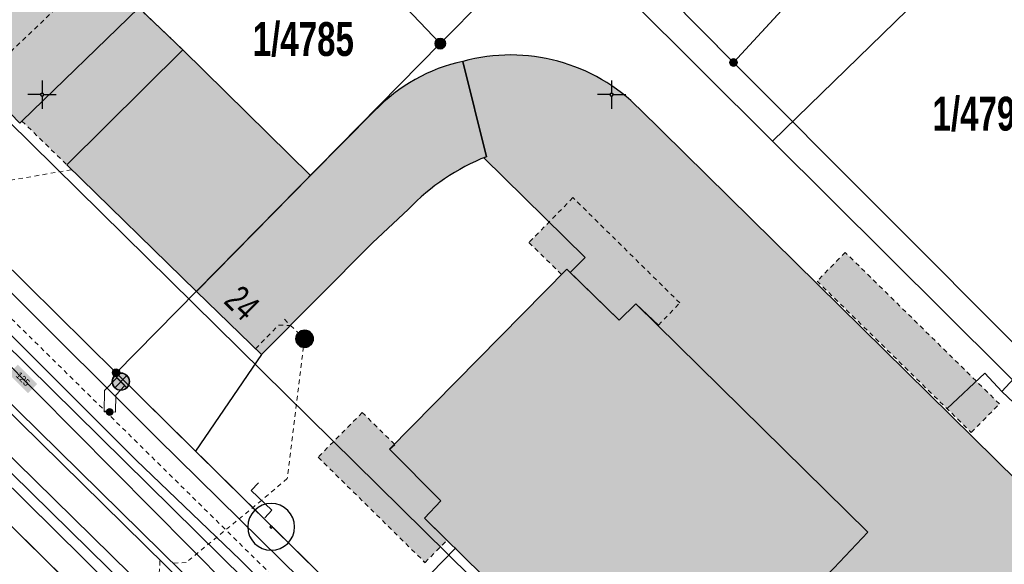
# Model space of a CAD drawing. Header units: metres. Extents: x 2695560 to 2696939, y 1260491 to 1262050.
# Tile 545 of 656: x 2695925 to 2695968, y 1261154 to 1261178. Entities that reach past the tile are written whole.
import ezdxf

# ---------------------------------------------------------------- set-up
doc = ezdxf.new("R2010")
doc.units = ezdxf.units.M
doc.linetypes.add('AUSGEZOGEN', pattern=[0])
doc.linetypes.add('VERDECKT2_S2', pattern=[0.36, 0.2, -0.16])
for name, color, linetype in [('XR$1$AV_Flächen (EO)', 7, 'AUSGEZOGEN'), ('XR$1$AV_Gebäudeflächen (BB)', 7, 'AUSGEZOGEN'), ('XR$1$AV_Gebäudeflächen (EO)', 7, 'AUSGEZOGEN'), ('XR$1$AV_Gebäudeflächen ut.', 7, 'AUSGEZOGEN'), ('XR$1$AV_Grenzpunkte', 7, 'AUSGEZOGEN'), ('XR$1$AV_Grundstück-Nr.', 7, 'AUSGEZOGEN'), ('XR$1$AV_Haus-Nr.', 7, 'AUSGEZOGEN'), ('XR$1$AV_Koordinatennetzpunkte', 7, 'AUSGEZOGEN'), ('XR$1$AV_Linien (BB)', 7, 'AUSGEZOGEN'), ('XR$1$AW_LK_Schachtdeckel', 24, 'AUSGEZOGEN'), ('XR$1$AW_LK_Zwischenpunkt', 24, 'AUSGEZOGEN'), ('XR$1$EW_LK_Knoten', 1, 'AUSGEZOGEN'), ('XR$1$GR_Baum', 94, 'AUSGEZOGEN'), ('XR$1$Liegenschaftsgrenzen', 7, 'AUSGEZOGEN'), ('XR$1$PFAV', 255, 'AUSGEZOGEN'), ('XR$1$PFAW', 255, 'AUSGEZOGEN'), ('XR$1$PFEW', 255, 'AUSGEZOGEN'), ('XR$1$RAEW', 8, 'AUSGEZOGEN'), ('XR$1$RP_Abstandslinie', 7, 'AUSGEZOGEN')]:
    doc.layers.add(name, color=color, linetype=linetype)
for name, color, linetype, lineweight in [('XR$2$ABW-Linie-R-genau', 4, 'AUSGEZOGEN', 18), ('XR$2$ABW-Linie-R-ungenau', 4, 'VERDECKT2_S2', 18), ('XR$2$ABW-LinieFlaeche-R-genau', 4, 'AUSGEZOGEN', 18), ('XR$2$ABW-Punkt', 6, 'AUSGEZOGEN', 18), ('XR$2$ELE-Flaeche-oberirdisch', 1, 'AUSGEZOGEN', 18), ('XR$2$ELE-Linie-ungenau', 1, 'VERDECKT2_S2', 18), ('XR$2$ELE-LinieFlaeche-genau', 1, 'AUSGEZOGEN', 18), ('XR$2$GAS-Linie-genau', 12, 'AUSGEZOGEN', 18), ('XR$2$KOM-Linie-U-genau', 91, 'AUSGEZOGEN', 18), ('XR$2$WAS-Linie-genau', 5, 'AUSGEZOGEN', 18), ('XR$2$WAS-LinieFlaeche-genau', 5, 'AUSGEZOGEN', 18), ('XR$2$WEI-Text', 59, 'AUSGEZOGEN', 18)]:
    doc.layers.add(name, color=color, linetype=linetype, lineweight=lineweight)
doc.styles.add('ARIAL', font='arial.ttf')
doc.styles.add('TXT', font='txt')

# ---------------------------------------------------------------- blocks, each defined once
blk = doc.blocks.new('COMPLEXOBJECT_932')
at = {"layer": 'XR$1$AV_Flächen (EO)', "color": 7, "linetype": 'AUSGEZOGEN', "transparency": 33554687}
blk.add_line((5944.506, 11172.277), (5943.477, 11176.461), dxfattribs=at)
for points in [[(5939.599, 11174.285), (5936.787, 11171.454), (5931.78, 11166.364)], [(5931.78, 11166.364), (5934.626, 11163.597), (5939.51, 11168.502), (5941.089, 11169.974)]]:
    blk.add_lwpolyline(points, dxfattribs=at)
for centre, radius, start, end in [((5945.058, 11169.1), 7.529, 102.1216, 136.4731), ((5947.959, 11163.467), 9.463, 111.404, 136.5546)]:
    blk.add_arc(centre, radius, start, end, dxfattribs=at)
blk = doc.blocks.new('COMPLEXOBJECT_945')
at = {"layer": 'XR$1$AV_Flächen (EO)', "color": 7, "linetype": 'AUSGEZOGEN', "transparency": 33554687}
blk.add_lwpolyline([(6020.644, 11095.85), (6023.463, 11098.727), (6024.908, 11100.192), (6025.756, 11101.023), (6023.445, 11103.334), (5990.253, 11135.964), (5951.233, 11174.37)], dxfattribs=at)
blk.add_arc((5945.567, 11168.782), 7.958, 44.5995, 105.2243, dxfattribs=at)
blk = doc.blocks.new('BAV15')
at = {"layer": 'XR$1$PFAV', "transparency": 33554687}
blk.add_hatch(color=7, dxfattribs=at).paths.add_polyline_path([(0.5, 0), (0.49, 0.101), (0.459, 0.197), (0.41, 0.286), (0.344, 0.362), (0.264, 0.424), (0.174, 0.469), (0.076, 0.494), (-0.025, 0.499), (-0.125, 0.484), (-0.22, 0.449), (-0.306, 0.395), (-0.379, 0.326), (-0.437, 0.243), (-0.477, 0.15), (-0.497, 0.051), (-0.497, -0.051), (-0.477, -0.15), (-0.437, -0.243), (-0.379, -0.326), (-0.306, -0.395), (-0.22, -0.449), (-0.125, -0.484), (-0.025, -0.499), (0.076, -0.494), (0.174, -0.469), (0.264, -0.424), (0.344, -0.362), (0.41, -0.286), (0.459, -0.197), (0.49, -0.101)])
at = {"color": 7, "transparency": 33554687}
for start, end in [(90, 270), (270, 90)]:
    blk.add_arc((0, 0), 0.5, start, end, dxfattribs=at)
at = {"layer": 'XR$1$PFAV', "transparency": 33554687}
blk.add_circle((0, 0), 0.5, dxfattribs=at)
blk = doc.blocks.new('BAV2041')
at = {"color": 7, "transparency": 33554687}
for p, q in [((0, 0.5), (0, 0.05)), ((-0.05, 0), (-0.5, 0)), ((0.05, 0), (0.5, 0)), ((0, -0.05), (0, -0.5))]:
    blk.add_line(p, q, dxfattribs=at)
blk.add_circle((0, 0), 0.05, dxfattribs=at)
for start, end in [(90, 270), (270, 90)]:
    blk.add_arc((0, 0), 0.05, start, end, dxfattribs=at)
blk = doc.blocks.new('WBGR1')
at = {"color": 94, "transparency": 33554687}
for radius, start, end in [(1, 90, 270), (1, 270, 90), (0.05, 90, 270), (0.05, 270, 90)]:
    blk.add_arc((0, 0), radius, start, end, dxfattribs=at)
blk = doc.blocks.new('BAW2093')
at = {"transparency": 33554687}
blk.add_lwpolyline([(-0.375, -0.5), (0, -0.5), (0, 0.5), (0.375, 0.5)], dxfattribs=at)
blk = doc.blocks.new('BAW2088')
at = {"layer": 'XR$1$PFAW', "transparency": 33554687}
blk.add_hatch(color=253, dxfattribs=at).paths.add_polyline_path([(0.51, 0), (0.5, 0.101), (0.47, 0.197), (0.421, 0.286), (0.355, 0.362), (0.275, 0.424), (0.184, 0.469), (0.086, 0.494), (-0.015, 0.499), (-0.115, 0.484), (-0.21, 0.449), (-0.296, 0.395), (-0.369, 0.326), (-0.427, 0.243), (-0.467, 0.15), (-0.487, 0.051), (-0.487, -0.051), (-0.467, -0.15), (-0.427, -0.243), (-0.369, -0.326), (-0.296, -0.395), (-0.21, -0.449), (-0.115, -0.484), (-0.015, -0.499), (0.086, -0.494), (0.184, -0.469), (0.275, -0.424), (0.355, -0.362), (0.421, -0.286), (0.47, -0.197), (0.5, -0.101)])
at = {"transparency": 33554687}
for start, end in [(91.1948, 268.8052), (268.8052, 91.1948)]:
    blk.add_arc((0.01, 0), 0.5, start, end, dxfattribs=at)
at = {"layer": 'XR$1$PFAW', "transparency": 33554687}
blk.add_circle((0.01, 0), 0.5, dxfattribs=at)
blk = doc.blocks.new('BEWLP2549_S')
at = {"layer": 'XR$1$PFEW', "transparency": 33554687}
blk.add_hatch(color=7, dxfattribs=at).paths.add_polyline_path([(0.5, 0), (0.49, 0.101), (0.459, 0.197), (0.41, 0.286), (0.344, 0.362), (0.264, 0.424), (0.174, 0.469), (0.076, 0.494), (-0.025, 0.499), (-0.125, 0.484), (-0.22, 0.449), (-0.306, 0.395), (-0.379, 0.326), (-0.437, 0.243), (-0.477, 0.15), (-0.497, 0.051), (-0.497, -0.051), (-0.477, -0.15), (-0.437, -0.243), (-0.379, -0.326), (-0.306, -0.395), (-0.22, -0.449), (-0.125, -0.484), (-0.025, -0.499), (0.076, -0.494), (0.174, -0.469), (0.264, -0.424), (0.344, -0.362), (0.41, -0.286), (0.459, -0.197), (0.49, -0.101)])
at = {"color": 1, "transparency": 33554687}
for p, q in [((0.354, -0.354), (-0.354, 0.354)), ((-0.354, -0.354), (0.354, 0.354))]:
    blk.add_line(p, q, dxfattribs=at)
for start, end in [(91.38095, 268.61905), (268.61905, 91.38095)]:
    blk.add_arc((0, 0), 0.5, start, end, dxfattribs=at)
at = {"layer": 'XR$1$PFEW', "transparency": 33554687}
blk.add_circle((0, 0), 0.5, dxfattribs=at)
blk = doc.blocks.new('BEW957')
at = {"layer": 'XR$1$RAEW', "transparency": 33554687}
blk.add_hatch(color=1, dxfattribs=at).paths.add_polyline_path([(-0.5, 0), (-0.5, -0.05), (-0.49, -0.1), (-0.48, -0.15), (-0.46, -0.2), (-0.44, -0.24), (-0.41, -0.29), (-0.38, -0.33), (-0.34, -0.36), (-0.31, -0.4), (-0.26, -0.42), (-0.22, -0.45), (-0.17, -0.47), (-0.13, -0.48), (-0.08, -0.49), (-0.03, -0.5), (0.03, -0.5), (0.08, -0.49), (0.13, -0.48), (0.17, -0.47), (0.22, -0.45), (0.26, -0.42), (0.31, -0.4), (0.34, -0.36), (0.38, -0.33), (0.41, -0.29), (0.44, -0.24), (0.46, -0.2), (0.48, -0.15), (0.49, -0.1), (0.5, -0.05), (0.5, 0), (0.5, 0.05), (0.49, 0.1), (0.48, 0.15), (0.46, 0.2), (0.44, 0.24), (0.41, 0.29), (0.38, 0.33), (0.34, 0.36), (0.31, 0.4), (0.26, 0.42), (0.22, 0.45), (0.17, 0.47), (0.13, 0.48), (0.08, 0.49), (0.03, 0.5), (-0.03, 0.5), (-0.08, 0.49), (-0.13, 0.48), (-0.17, 0.47), (-0.22, 0.45), (-0.26, 0.42), (-0.31, 0.4), (-0.34, 0.36), (-0.38, 0.33), (-0.41, 0.29), (-0.44, 0.24), (-0.46, 0.2), (-0.48, 0.15), (-0.49, 0.1), (-0.5, 0.05)])
at = {"color": 1, "transparency": 33554687}
for start, end in [(90, 180), (180, 270), (0, 90), (270, 0)]:
    blk.add_arc((0, 0), 0.5, start, end, dxfattribs=at)
at = {"layer": 'XR$1$RAEW', "color": 1, "transparency": 33554687}
blk.add_circle((0, 0), 0.5, dxfattribs=at)
blk = doc.blocks.new('ABW-SCHLAMMSAMMLER_RUND')
at = {"layer": 'XR$2$ABW-Punkt', "linetype": 'AUSGEZOGEN', "lineweight": 13, "transparency": 33554687}
for p, q in [((-70, 75, 2500), (70, 75, 2500)), ((-70, -75, 2500), (70, -75, 2500))]:
    blk.add_line(p, q, dxfattribs=at)
blk.add_polyline3d([(90, 0, 2500), (0, 0, 2500), (-90, 0, 2500)], dxfattribs=at)
at = {"layer": 'XR$2$ABW-Punkt', "linetype": 'AUSGEZOGEN', "lineweight": 25, "transparency": 33554687}
for points in [[(-147, 29, 2500), (0, 0, 2500), (-150, 0, 2500)], [(-147, 29), (0, 0), (-150, 0)], [(-147, 29, 2500), (-147, 29), (-150, 0), (-150, 0, 2500)], [(-150, 0, 2500), (0, 0, 2500), (-147, -29, 2500)], [(-150, 0), (0, 0), (-147, -29)], [(-139, 57, 2500), (0, 0, 2500), (-147, 29, 2500)], [(-139, 57), (0, 0), (-147, 29)], [(-139, 57, 2500), (-139, 57), (-147, 29), (-147, 29, 2500)], [(-147, -29, 2500), (0, 0, 2500), (-139, -57, 2500)], [(-147, -29), (0, 0), (-139, -57)], [(-125, 83, 2500), (0, 0, 2500), (-139, 57, 2500)], [(-125, 83), (0, 0), (-139, 57)], [(-125, 83, 2500), (-125, 83), (-139, 57), (-139, 57, 2500)], [(-139, -57, 2500), (0, 0, 2500), (-125, -83, 2500)], [(-139, -57), (0, 0), (-125, -83)], [(-106, 106, 2500), (0, 0, 2500), (-125, 83, 2500)], [(-106, 106), (0, 0), (-125, 83)], [(-106, 106, 2500), (-106, 106), (-125, 83), (-125, 83, 2500)], [(-125, -83, 2500), (0, 0, 2500), (-106, -106, 2500)], [(-125, -83), (0, 0), (-106, -106)], [(-83, 125, 2500), (0, 0, 2500), (-106, 106, 2500)], [(-83, 125), (0, 0), (-106, 106)], [(-83, 125, 2500), (-83, 125), (-106, 106), (-106, 106, 2500)], [(-106, -106, 2500), (0, 0, 2500), (-83, -125, 2500)], [(-106, -106), (0, 0), (-83, -125)], [(-57, 139, 2500), (0, 0, 2500), (-83, 125, 2500)], [(-57, 139), (0, 0), (-83, 125)], [(-57, 139, 2500), (-57, 139), (-83, 125), (-83, 125, 2500)], [(-83, -125, 2500), (0, 0, 2500), (-57, -139, 2500)], [(-83, -125), (0, 0), (-57, -139)], [(-29, 147, 2500), (0, 0, 2500), (-57, 139, 2500)], [(-29, 147), (0, 0), (-57, 139)], [(-29, 147, 2500), (-29, 147), (-57, 139), (-57, 139, 2500)], [(-57, -139, 2500), (0, 0, 2500), (-29, -147, 2500)], [(-57, -139), (0, 0), (-29, -147)], [(0, 150, 2500), (0, 0, 2500), (-29, 147, 2500)], [(0, 150), (0, 0), (-29, 147)], [(0, 150, 2500), (0, 150), (-29, 147), (-29, 147, 2500)], [(-29, -147, 2500), (0, 0, 2500), (0, -150, 2500)], [(-29, -147), (0, 0), (0, -150)], [(29, 147, 2500), (0, 0, 2500), (0, 150, 2500)], [(29, 147), (0, 0), (0, 150)], [(29, 147, 2500), (29, 147), (0, 150), (0, 150, 2500)], [(57, 139, 2500), (0, 0, 2500), (29, 147, 2500)], [(57, 139), (0, 0), (29, 147)], [(83, 125, 2500), (0, 0, 2500), (57, 139, 2500)], [(83, 125), (0, 0), (57, 139)], [(106, 106, 2500), (0, 0, 2500), (83, 125, 2500)], [(106, 106), (0, 0), (83, 125)], [(125, 83, 2500), (0, 0, 2500), (106, 106, 2500)], [(125, 83), (0, 0), (106, 106)], [(139, 57, 2500), (0, 0, 2500), (125, 83, 2500)], [(139, 57), (0, 0), (125, 83)], [(147, 29, 2500), (0, 0, 2500), (139, 57, 2500)], [(147, 29), (0, 0), (139, 57)], [(150, 0, 2500), (0, 0, 2500), (147, 29, 2500)], [(150, 0), (0, 0), (147, 29)], [(0, -150, 2500), (0, 0, 2500), (29, -147, 2500)], [(29, -147, 2500), (0, 0, 2500), (57, -139, 2500)], [(57, -139, 2500), (0, 0, 2500), (83, -125, 2500)], [(83, -125, 2500), (0, 0, 2500), (106, -106, 2500)], [(106, -106, 2500), (0, 0, 2500), (125, -83, 2500)], [(125, -83, 2500), (0, 0, 2500), (139, -57, 2500)], [(139, -57, 2500), (0, 0, 2500), (147, -29, 2500)], [(147, -29, 2500), (0, 0, 2500), (150, 0, 2500)], [(0, -150), (0, 0), (29, -147)], [(29, -147), (0, 0), (57, -139)], [(57, -139), (0, 0), (83, -125)], [(83, -125), (0, 0), (106, -106)], [(106, -106), (0, 0), (125, -83)], [(125, -83), (0, 0), (139, -57)], [(139, -57), (0, 0), (147, -29)], [(147, -29), (0, 0), (150, 0)], [(57, 139, 2500), (57, 139), (29, 147), (29, 147, 2500)], [(83, 125, 2500), (83, 125), (57, 139), (57, 139, 2500)], [(106, 106, 2500), (106, 106), (83, 125), (83, 125, 2500)], [(125, 83, 2500), (125, 83), (106, 106), (106, 106, 2500)], [(139, 57, 2500), (139, 57), (125, 83), (125, 83, 2500)], [(147, 29, 2500), (147, 29), (139, 57), (139, 57, 2500)], [(150, 0, 2500), (150, 0), (147, 29), (147, 29, 2500)], [(-150, 0, 2500), (-150, 0), (-147, -29), (-147, -29, 2500)], [(-147, -29, 2500), (-147, -29), (-139, -57), (-139, -57, 2500)], [(-139, -57, 2500), (-139, -57), (-125, -83), (-125, -83, 2500)], [(-125, -83, 2500), (-125, -83), (-106, -106), (-106, -106, 2500)], [(-106, -106, 2500), (-106, -106), (-83, -125), (-83, -125, 2500)], [(-83, -125, 2500), (-83, -125), (-57, -139), (-57, -139, 2500)], [(-57, -139, 2500), (-57, -139), (-29, -147), (-29, -147, 2500)], [(-29, -147, 2500), (-29, -147), (0, -150), (0, -150, 2500)], [(0, -150, 2500), (0, -150), (29, -147), (29, -147, 2500)], [(29, -147, 2500), (29, -147), (57, -139), (57, -139, 2500)], [(57, -139, 2500), (57, -139), (83, -125), (83, -125, 2500)], [(83, -125, 2500), (83, -125), (106, -106), (106, -106, 2500)], [(106, -106, 2500), (106, -106), (125, -83), (125, -83, 2500)], [(125, -83, 2500), (125, -83), (139, -57), (139, -57, 2500)], [(139, -57, 2500), (139, -57), (147, -29), (147, -29, 2500)], [(147, -29, 2500), (147, -29), (150, 0), (150, 0, 2500)]]:
    blk.add_3dface(points, dxfattribs=at)
blk = doc.blocks.new('ABW-DECKEL')
at = {"layer": 'XR$2$ABW-Punkt', "linetype": 'AUSGEZOGEN', "lineweight": 25, "transparency": 33554687}
for points in [[(-343, 68, 2500), (0, 0, 2500), (-350, 0, 2500)], [(-343, 68), (0, 0), (-350, 0)], [(-343, 68, 2500), (-343, 68), (-350, 0), (-350, 0, 2500)], [(-350, 0, 2500), (0, 0, 2500), (-343, -68, 2500)], [(-350, 0), (0, 0), (-343, -68)], [(-323, 134, 2500), (0, 0, 2500), (-343, 68, 2500)], [(-323, 134), (0, 0), (-343, 68)], [(-323, 134, 2500), (-323, 134), (-343, 68), (-343, 68, 2500)], [(-343, -68, 2500), (0, 0, 2500), (-323, -134, 2500)], [(-343, -68), (0, 0), (-323, -134)], [(-291, 194, 2500), (0, 0, 2500), (-323, 134, 2500)], [(-291, 194), (0, 0), (-323, 134)], [(-291, 194, 2500), (-291, 194), (-323, 134), (-323, 134, 2500)], [(-323, -134, 2500), (0, 0, 2500), (-291, -194, 2500)], [(-323, -134), (0, 0), (-291, -194)], [(-247, 247, 2500), (0, 0, 2500), (-291, 194, 2500)], [(-247, 247), (0, 0), (-291, 194)], [(-247, 247, 2500), (-247, 247), (-291, 194), (-291, 194, 2500)], [(-291, -194, 2500), (0, 0, 2500), (-247, -247, 2500)], [(-291, -194), (0, 0), (-247, -247)], [(-194, 291, 2500), (0, 0, 2500), (-247, 247, 2500)], [(-194, 291), (0, 0), (-247, 247)], [(-194, 291, 2500), (-194, 291), (-247, 247), (-247, 247, 2500)], [(-247, -247, 2500), (0, 0, 2500), (-194, -291, 2500)], [(-247, -247), (0, 0), (-194, -291)], [(-134, 323, 2500), (0, 0, 2500), (-194, 291, 2500)], [(-134, 323), (0, 0), (-194, 291)], [(-134, 323, 2500), (-134, 323), (-194, 291), (-194, 291, 2500)], [(-194, -291, 2500), (0, 0, 2500), (-134, -323, 2500)], [(-194, -291), (0, 0), (-134, -323)], [(-68, 343, 2500), (0, 0, 2500), (-134, 323, 2500)], [(-68, 343), (0, 0), (-134, 323)], [(-68, 343, 2500), (-68, 343), (-134, 323), (-134, 323, 2500)], [(-134, -323, 2500), (0, 0, 2500), (-68, -343, 2500)], [(-134, -323), (0, 0), (-68, -343)], [(0, 350, 2500), (0, 0, 2500), (-68, 343, 2500)], [(0, 350), (0, 0), (-68, 343)], [(0, 350, 2500), (0, 350), (-68, 343), (-68, 343, 2500)], [(-68, -343, 2500), (0, 0, 2500), (0, -350, 2500)], [(-68, -343), (0, 0), (0, -350)], [(68, 343, 2500), (0, 0, 2500), (0, 350, 2500)], [(68, 343), (0, 0), (0, 350)], [(68, 343, 2500), (68, 343), (0, 350), (0, 350, 2500)], [(134, 323, 2500), (0, 0, 2500), (68, 343, 2500)], [(134, 323), (0, 0), (68, 343)], [(194, 291, 2500), (0, 0, 2500), (134, 323, 2500)], [(194, 291), (0, 0), (134, 323)], [(247, 247, 2500), (0, 0, 2500), (194, 291, 2500)], [(247, 247), (0, 0), (194, 291)], [(291, 194, 2500), (0, 0, 2500), (247, 247, 2500)], [(291, 194), (0, 0), (247, 247)], [(323, 134, 2500), (0, 0, 2500), (291, 194, 2500)], [(323, 134), (0, 0), (291, 194)], [(343, 68, 2500), (0, 0, 2500), (323, 134, 2500)], [(343, 68), (0, 0), (323, 134)], [(350, 0, 2500), (0, 0, 2500), (343, 68, 2500)], [(350, 0), (0, 0), (343, 68)], [(0, -350, 2500), (0, 0, 2500), (68, -343, 2500)], [(68, -343, 2500), (0, 0, 2500), (134, -323, 2500)], [(134, -323, 2500), (0, 0, 2500), (194, -291, 2500)], [(194, -291, 2500), (0, 0, 2500), (247, -247, 2500)], [(247, -247, 2500), (0, 0, 2500), (291, -194, 2500)], [(291, -194, 2500), (0, 0, 2500), (323, -134, 2500)], [(323, -134, 2500), (0, 0, 2500), (343, -68, 2500)], [(343, -68, 2500), (0, 0, 2500), (350, 0, 2500)], [(0, -350), (0, 0), (68, -343)], [(68, -343), (0, 0), (134, -323)], [(134, -323), (0, 0), (194, -291)], [(194, -291), (0, 0), (247, -247)], [(247, -247), (0, 0), (291, -194)], [(291, -194), (0, 0), (323, -134)], [(323, -134), (0, 0), (343, -68)], [(343, -68), (0, 0), (350, 0)], [(134, 323, 2500), (134, 323), (68, 343), (68, 343, 2500)], [(194, 291, 2500), (194, 291), (134, 323), (134, 323, 2500)], [(247, 247, 2500), (247, 247), (194, 291), (194, 291, 2500)], [(291, 194, 2500), (291, 194), (247, 247), (247, 247, 2500)], [(323, 134, 2500), (323, 134), (291, 194), (291, 194, 2500)], [(343, 68, 2500), (343, 68), (323, 134), (323, 134, 2500)], [(350, 0, 2500), (350, 0), (343, 68), (343, 68, 2500)], [(-350, 0, 2500), (-350, 0), (-343, -68), (-343, -68, 2500)], [(-343, -68, 2500), (-343, -68), (-323, -134), (-323, -134, 2500)], [(-323, -134, 2500), (-323, -134), (-291, -194), (-291, -194, 2500)], [(-291, -194, 2500), (-291, -194), (-247, -247), (-247, -247, 2500)], [(-247, -247, 2500), (-247, -247), (-194, -291), (-194, -291, 2500)], [(-194, -291, 2500), (-194, -291), (-134, -323), (-134, -323, 2500)], [(-134, -323, 2500), (-134, -323), (-68, -343), (-68, -343, 2500)], [(-68, -343, 2500), (-68, -343), (0, -350), (0, -350, 2500)], [(0, -350, 2500), (0, -350), (68, -343), (68, -343, 2500)], [(68, -343, 2500), (68, -343), (134, -323), (134, -323, 2500)], [(134, -323, 2500), (134, -323), (194, -291), (194, -291, 2500)], [(194, -291, 2500), (194, -291), (247, -247), (247, -247, 2500)], [(247, -247, 2500), (247, -247), (291, -194), (291, -194, 2500)], [(291, -194, 2500), (291, -194), (323, -134), (323, -134, 2500)], [(323, -134, 2500), (323, -134), (343, -68), (343, -68, 2500)], [(343, -68, 2500), (343, -68), (350, 0), (350, 0, 2500)]]:
    blk.add_3dface(points, dxfattribs=at)

msp = doc.modelspace()

# ---------------------------------------------------------------- hatches: boundary and pattern name
at = {"transparency": 33554687}
msp.add_hatch(color=7, dxfattribs=at).paths.add_polyline_path([(2695924.906, 1261162.964), (2695924.504, 1261162.559), (2695925.354, 1261161.714), (2695925.756, 1261162.119)])
at = {"layer": 'XR$1$AV_Gebäudeflächen (BB)', "true_color": 0xd2d2d2, "transparency": 33554687}
for points in [[(2695935.65, 1261185.24), (2695929.215, 1261191.945), (2695917.815, 1261180.988), (2695924.994, 1261173.562), (2695925.087, 1261173.652), (2695930.221, 1261178.614), (2695931.179, 1261179.54), (2695930.478, 1261180.269)], [(2695932.154, 1261176.776), (2695927.062, 1261171.728), (2695932.75, 1261166.174), (2695937.757, 1261171.264)], [(2695956.895, 1261142.325), (2695970.566, 1261128.877), (2695971.303, 1261129.627), (2695973.587, 1261127.388), (2695981.372, 1261135.274), (2695979.097, 1261137.541), (2695979.826, 1261138.296), (2695969.632, 1261148.323), (2695968.109, 1261146.764), (2695966.538, 1261148.308), (2695965.139, 1261146.883), (2695966.661, 1261145.35), (2695965.009, 1261143.664), (2695957.625, 1261150.948), (2695960.72, 1261154.037), (2695962.224, 1261155.611), (2695952.03, 1261165.637), (2695951.305, 1261164.916), (2695949.003, 1261167.15), (2695941.215, 1261159.252), (2695943.473, 1261156.991), (2695942.764, 1261156.233), (2695952.96, 1261146.216)]]:
    msp.add_hatch(color=254, dxfattribs=at).paths.add_polyline_path(points)
at = {"layer": 'XR$1$AV_Gebäudeflächen (EO)', "true_color": 0xebebeb, "transparency": 33554687}
for points in [[(2695927.062, 1261171.728), (2695932.154, 1261176.776), (2695930.221, 1261178.614), (2695925.087, 1261173.652)], [(2695953.024, 1261164.695), (2695953.968, 1261165.672), (2695949.274, 1261170.292), (2695947.342, 1261168.322), (2695948.776, 1261166.922), (2695949.003, 1261167.15), (2695951.305, 1261164.916), (2695952.03, 1261165.637)], [(2695959.988, 1261166.632), (2695966.76, 1261159.99), (2695967.997, 1261161.245), (2695961.227, 1261167.89)], [(2695941.449, 1261159.469), (2695940.025, 1261160.865), (2695938.087, 1261158.905), (2695942.781, 1261154.283), (2695943.745, 1261155.262), (2695942.764, 1261156.233), (2695943.473, 1261156.991), (2695941.215, 1261159.252)]]:
    msp.add_hatch(color=7, dxfattribs=at).paths.add_polyline_path(points)
at = {"layer": 'XR$1$AV_Gebäudeflächen ut.', "true_color": 0xf5f5f5, "transparency": 33554687}
for points in [[(2695932.75, 1261166.174), (2695935.596, 1261163.407), (2695940.48, 1261168.312), (2695942.059, 1261169.784), (2695942.152, 1261169.881), (2695942.246, 1261169.976), (2695942.342, 1261170.07), (2695942.438, 1261170.163), (2695942.537, 1261170.254), (2695942.636, 1261170.344), (2695942.737, 1261170.432), (2695942.839, 1261170.519), (2695942.942, 1261170.604), (2695943.046, 1261170.688), (2695943.152, 1261170.771), (2695943.258, 1261170.852), (2695943.366, 1261170.932), (2695943.475, 1261171.01), (2695943.585, 1261171.086), (2695943.696, 1261171.161), (2695943.808, 1261171.234), (2695943.922, 1261171.306), (2695944.036, 1261171.376), (2695944.151, 1261171.445), (2695944.267, 1261171.511), (2695944.384, 1261171.577), (2695944.502, 1261171.64), (2695944.621, 1261171.702), (2695944.741, 1261171.762), (2695944.861, 1261171.821), (2695944.983, 1261171.877), (2695945.105, 1261171.932), (2695945.228, 1261171.986), (2695945.352, 1261172.037), (2695945.476, 1261172.087), (2695944.447, 1261176.271), (2695944.305, 1261176.239), (2695944.164, 1261176.204), (2695944.023, 1261176.167), (2695943.883, 1261176.127), (2695943.744, 1261176.084), (2695943.605, 1261176.038), (2695943.468, 1261175.99), (2695943.331, 1261175.939), (2695943.196, 1261175.886), (2695943.062, 1261175.83), (2695942.928, 1261175.771), (2695942.796, 1261175.71), (2695942.665, 1261175.646), (2695942.536, 1261175.58), (2695942.407, 1261175.511), (2695942.28, 1261175.44), (2695942.155, 1261175.366), (2695942.031, 1261175.29), (2695941.908, 1261175.212), (2695941.787, 1261175.131), (2695941.667, 1261175.048), (2695941.55, 1261174.962), (2695941.433, 1261174.874), (2695941.319, 1261174.784), (2695941.206, 1261174.692), (2695941.095, 1261174.598), (2695940.986, 1261174.501), (2695940.879, 1261174.403), (2695940.774, 1261174.302), (2695940.67, 1261174.2), (2695940.569, 1261174.095), (2695937.757, 1261171.264)], [(2695945.36, 1261172.04), (2695949.805, 1261167.664), (2695949.154, 1261167.003), (2695951.305, 1261164.916), (2695952.03, 1261165.637), (2695962.224, 1261155.611), (2695960.72, 1261154.037), (2695957.625, 1261150.948), (2695965.009, 1261143.664), (2695966.661, 1261145.35), (2695965.139, 1261146.883), (2695966.538, 1261148.308), (2695968.109, 1261146.764), (2695969.632, 1261148.323), (2695979.826, 1261138.296), (2695979.097, 1261137.541), (2695981.372, 1261135.274), (2695973.587, 1261127.388), (2695971.303, 1261129.627), (2695970.713, 1261129.026), (2695977.019, 1261122.821), (2695983.31, 1261116.622), (2695983.906, 1261117.218), (2695981.624, 1261119.476), (2695989.401, 1261127.381), (2695991.686, 1261125.13), (2695992.437, 1261125.884), (2696002.64, 1261115.842), (2696001.121, 1261114.258), (2695998.039, 1261111.164), (2696005.403, 1261103.882), (2696007.055, 1261105.582), (2696005.524, 1261107.106), (2696006.926, 1261108.525), (2696008.52, 1261107.008), (2696010.038, 1261108.556), (2696020.232, 1261098.523), (2696019.487, 1261097.744), (2696021.614, 1261095.66), (2696024.433, 1261098.537), (2696025.878, 1261100.002), (2696026.726, 1261100.833), (2696024.415, 1261103.144), (2695991.223, 1261135.774), (2695952.203, 1261174.18), (2695952.009, 1261174.37), (2695951.809, 1261174.553), (2695951.602, 1261174.73), (2695951.39, 1261174.899), (2695951.172, 1261175.061), (2695950.948, 1261175.216), (2695950.72, 1261175.362), (2695950.486, 1261175.501), (2695950.248, 1261175.632), (2695950.006, 1261175.754), (2695949.759, 1261175.869), (2695949.509, 1261175.974), (2695949.256, 1261176.071), (2695948.999, 1261176.16), (2695948.739, 1261176.239), (2695948.477, 1261176.31), (2695948.212, 1261176.372), (2695947.946, 1261176.425), (2695947.678, 1261176.468), (2695947.408, 1261176.502), (2695947.138, 1261176.528), (2695946.867, 1261176.543), (2695946.595, 1261176.55), (2695946.324, 1261176.547), (2695946.052, 1261176.536), (2695945.781, 1261176.514), (2695945.512, 1261176.484), (2695945.243, 1261176.444), (2695944.976, 1261176.396), (2695944.71, 1261176.338), (2695944.447, 1261176.271), (2695945.476, 1261172.087)]]:
    msp.add_hatch(color=7, dxfattribs=at).paths.add_polyline_path(points)

# ---------------------------------------------------------------- linework, layer by layer
at = {"layer": 'XR$1$AV_Flächen (EO)', "color": 7, "linetype": 'AUSGEZOGEN', "transparency": 33554687}
for p, q in [((2695930.221, 1261178.614), (2695925.087, 1261173.652)), ((2695927.062, 1261171.728), (2695932.154, 1261176.776))]:
    msp.add_line(p, q, dxfattribs=at)
at = {"layer": 'XR$1$AV_Flächen (EO)', "color": 7, "linetype": 'VERDECKT2_S2', "transparency": 33554687}
for p, q in [((2695932.154, 1261176.776), (2695930.221, 1261178.614)), ((2695925.087, 1261173.652), (2695927.062, 1261171.728))]:
    msp.add_line(p, q, dxfattribs=at)
at = {"layer": 'XR$1$AV_Flächen (EO)', "color": 7, "linetype": 'AUSGEZOGEN', "transparency": 33554687}
for points in [[(2695944.447, 1261176.271), (2695945.476, 1261172.087), (2695945.36, 1261172.04)], [(2695945.36, 1261172.04), (2695949.805, 1261167.664), (2695949.154, 1261167.003)], [(2695948.776, 1261166.922), (2695949.003, 1261167.15), (2695951.305, 1261164.916), (2695952.03, 1261165.637), (2695953.024, 1261164.695)], [(2695949.154, 1261167.003), (2695951.305, 1261164.916), (2695952.03, 1261165.637), (2695962.224, 1261155.611), (2695960.72, 1261154.037), (2695957.625, 1261150.948), (2695965.009, 1261143.664), (2695966.661, 1261145.35), (2695965.139, 1261146.883), (2695966.538, 1261148.308), (2695968.109, 1261146.764), (2695969.632, 1261148.323), (2695979.826, 1261138.296), (2695979.097, 1261137.541), (2695981.372, 1261135.274), (2695973.587, 1261127.388), (2695971.303, 1261129.627), (2695970.713, 1261129.026)], [(2695943.745, 1261155.262), (2695942.764, 1261156.233), (2695943.473, 1261156.991), (2695941.215, 1261159.252), (2695941.449, 1261159.469)]]:
    msp.add_lwpolyline(points, dxfattribs=at)
at = {"layer": 'XR$1$AV_Flächen (EO)', "color": 7, "linetype": 'VERDECKT2_S2', "transparency": 33554687}
for points in [[(2695953.024, 1261164.695), (2695953.968, 1261165.672), (2695949.274, 1261170.292), (2695947.342, 1261168.322), (2695948.776, 1261166.922)], [(2695941.449, 1261159.469), (2695940.025, 1261160.865), (2695938.087, 1261158.905), (2695942.781, 1261154.283), (2695943.745, 1261155.262)]]:
    msp.add_lwpolyline(points, dxfattribs=at)
msp.add_lwpolyline([(2695959.988, 1261166.632), (2695966.76, 1261159.99), (2695967.997, 1261161.245), (2695961.227, 1261167.89), (2695959.988, 1261166.632)], close=True, dxfattribs=at)
at = {"layer": 'XR$1$AV_Linien (BB)', "color": 7, "linetype": 'AUSGEZOGEN', "transparency": 33554687}
for p, q in [((2695930.221, 1261178.614), (2695932.154, 1261176.776)), ((2695914.16, 1261177.46), (2695929.22, 1261162.61)), ((2695929.22, 1261162.61), (2695932.705, 1261159.174))]:
    msp.add_line(p, q, dxfattribs=at)
for points in [[(2695965.692, 1261186.372), (2695956.32, 1261176.22), (2695952.03, 1261180.56), (2695949.44, 1261183.14), (2695947.74, 1261184.81)], [(2695930.221, 1261178.614), (2695925.087, 1261173.652), (2695924.994, 1261173.562), (2695917.815, 1261180.988)], [(2695932.75, 1261166.174), (2695927.062, 1261171.728), (2695932.154, 1261176.776)], [(2695932.154, 1261176.776), (2695937.757, 1261171.264), (2695932.75, 1261166.174)], [(2695912.345, 1261175.718), (2695926.4, 1261161.876), (2695940.15, 1261148.326), (2695941.253, 1261147.243), (2695955.207, 1261133.505), (2695970.589, 1261118.364), (2695983.966, 1261105.191), (2695997.573, 1261091.812), (2696011.38, 1261078.224), (2696025.663, 1261064.169), (2696031.79, 1261058.157), (2696031.913, 1261058.03)], [(2695982.62, 1261098.73), (2695967.5, 1261113.62), (2695952.41, 1261128.51), (2695937.09, 1261143.57), (2695922.09, 1261158.38), (2695908.38, 1261171.91)], [(2695952.03, 1261165.637), (2695951.305, 1261164.916), (2695949.003, 1261167.15), (2695941.215, 1261159.252), (2695943.473, 1261156.991), (2695942.764, 1261156.233), (2695952.96, 1261146.216)], [(2695932.75, 1261166.174), (2695935.596, 1261163.407), (2695932.705, 1261159.174)], [(2695956.895, 1261142.325), (2695970.566, 1261128.877), (2695971.303, 1261129.627), (2695973.587, 1261127.388), (2695981.372, 1261135.274), (2695979.097, 1261137.541), (2695979.826, 1261138.296), (2695969.632, 1261148.323), (2695968.109, 1261146.764), (2695966.538, 1261148.308), (2695965.139, 1261146.883), (2695966.661, 1261145.35), (2695965.009, 1261143.664), (2695957.625, 1261150.948), (2695960.72, 1261154.037), (2695962.224, 1261155.611), (2695952.03, 1261165.637)], [(2695932.705, 1261159.174), (2695942.67, 1261149.35), (2695949.498, 1261142.652)]]:
    msp.add_lwpolyline(points, dxfattribs=at)
at = {"layer": 'XR$1$Liegenschaftsgrenzen', "color": 7, "linetype": 'AUSGEZOGEN', "transparency": 33554687}
for p, q in [((2695977.12, 1261198.75), (2695956.32, 1261176.22)), ((2695949.44, 1261183.14), (2695943.45, 1261177.05)), ((2695956.32, 1261176.22), (2695952.03, 1261180.56)), ((2695929.22, 1261162.61), (2695914.16, 1261177.46)), ((2695943.45, 1261177.05), (2695929.22, 1261162.61)), ((2695969.71, 1261162.81), (2695956.32, 1261176.22)), ((2695929.22, 1261162.61), (2695971.7, 1261120.8)), ((2695922.09, 1261158.38), (2695937.09, 1261143.57))]:
    msp.add_line(p, q, dxfattribs=at)
msp.add_lwpolyline([(2695929.215, 1261191.945), (2695935.65, 1261185.24), (2695943.45, 1261177.05)], dxfattribs=at)
at = {"layer": 'XR$1$RP_Abstandslinie', "color": 7, "linetype": 'AUSGEZOGEN', "transparency": 33554687}
msp.add_lwpolyline([(2695917.37, 1261180.67), (2695957.98, 1261140.67), (2695996.46, 1261102.78), (2696034.4, 1261065.41)], dxfattribs=at)
at = {"layer": 'XR$2$ABW-Linie-R-genau', "linetype": 'AUSGEZOGEN', "transparency": 33554687}
msp.add_line((2695944.138, 1261154.925), (2695942.015, 1261152.772), dxfattribs=at)
at = {"layer": 'XR$2$ABW-Linie-R-ungenau', "linetype": 'VERDECKT2_S2', "transparency": 33554687}
msp.add_line((2695940.39, 1261191.718), (2695920.169, 1261172.489), dxfattribs=at)
for points in [[(2695927.257, 1261171.519), (2695921.868, 1261170.582), (2695921.578, 1261170.66)], [(2695935.339, 1261163.665), (2695936.361, 1261164.704), (2695936.869, 1261164.684)], [(2695936.611, 1261164.957), (2695936.872, 1261164.684), (2695937.486, 1261164.098)], [(2695937.486, 1261164.098), (2695936.734, 1261157.964), (2695935.603, 1261157.016)], [(2695935.607, 1261157.012), (2695932.298, 1261154.291), (2695931.714, 1261154.251)], [(2695926.874, 1261148.555), (2695931.115, 1261153.802), (2695931.147, 1261154.387)]]:
    msp.add_lwpolyline(points, dxfattribs=at)
at = {"layer": 'XR$2$ABW-LinieFlaeche-R-genau', "linetype": 'AUSGEZOGEN', "transparency": 33554687}
msp.add_lwpolyline([(2695959.81, 1261126.214), (2695908.468, 1261176.679), (2695908.678, 1261176.893), (2695960.02, 1261126.428), (2695959.81, 1261126.214)], close=True, dxfattribs=at)
at = {"layer": 'XR$2$ELE-Flaeche-oberirdisch', "transparency": 33554687}
msp.add_lwpolyline([(2695978.887, 1261112.616), (2695970.243, 1261121.159), (2695961.808, 1261129.46), (2695953.036, 1261138.091), (2695944.439, 1261146.547), (2695935.551, 1261155.294), (2695931.042, 1261159.731), (2695917.781, 1261172.926), (2695914.461, 1261176.26), (2695914.318, 1261176.12), (2695914.058, 1261175.859), (2695913.867, 1261175.669), (2695913.654, 1261175.458), (2695916.861, 1261172.011), (2695930.107, 1261158.78), (2695934.67, 1261154.398), (2695943.494, 1261145.587), (2695952.134, 1261137.172), (2695960.919, 1261128.558), (2695969.292, 1261120.195), (2695977.982, 1261111.698)], dxfattribs=at)
at = {"layer": 'XR$2$ELE-Linie-ungenau', "linetype": 'VERDECKT2_S2', "transparency": 33554687}
msp.add_lwpolyline([(2696030.717, 1261060.528), (2695916.23, 1261173.248), (2695914.65, 1261174.998), (2695913.151, 1261176.828), (2695910.381, 1261181.698), (2695909.521, 1261182.888), (2695908.821, 1261184.158), (2695908.281, 1261185.818), (2695907.991, 1261187.528), (2695907.991, 1261189.028), (2695908.301, 1261190.738), (2695908.851, 1261192.348), (2695909.521, 1261193.618), (2695910.381, 1261194.698), (2695911.441, 1261195.868), (2695916.234, 1261200.521)], dxfattribs=at)
at = {"layer": 'XR$2$ELE-LinieFlaeche-genau', "linetype": 'AUSGEZOGEN', "transparency": 33554687}
msp.add_lwpolyline([(2695928.69, 1261160.892), (2695928.717, 1261161.837), (2695929.247, 1261162.392), (2695929.609, 1261162.046), (2695929.211, 1261161.631), (2695929.19, 1261160.878), (2695928.69, 1261160.892)], close=True, dxfattribs=at)
at = {"layer": 'XR$2$GAS-Linie-genau', "linetype": 'AUSGEZOGEN', "transparency": 33554687}
msp.add_line((2695936.877, 1261150.528), (2695914.541, 1261172.952), dxfattribs=at)
at = {"layer": 'XR$2$KOM-Linie-U-genau', "linetype": 'AUSGEZOGEN', "transparency": 33554687}
for p, q in [((2695958.032, 1261172.769), (2695968.961, 1261183.408)), ((2695958.032, 1261172.769), (2695949.055, 1261181.716)), ((2695968.097, 1261161.783), (2695982.731, 1261177.664)), ((2695967.358, 1261162.598), (2695965.698, 1261161.049)), ((2695968.097, 1261161.783), (2695967.358, 1261162.598)), ((2695977.71, 1261152.664), (2695968.097, 1261161.783))]:
    msp.add_line(p, q, dxfattribs=at)
msp.add_lwpolyline([(2695978.695, 1261152.519), (2695973.232, 1261157.669), (2695958.032, 1261172.769)], dxfattribs=at)
at = {"layer": 'XR$2$WAS-Linie-genau', "linetype": 'AUSGEZOGEN', "transparency": 33554687}
msp.add_line((2695933.517, 1261148.825), (2695913.984, 1261168.054), dxfattribs=at)
at = {"layer": 'XR$2$WAS-LinieFlaeche-genau', "linetype": 'AUSGEZOGEN', "transparency": 33554687}
msp.add_lwpolyline([(2695914.842, 1261168.499), (2695968.13, 1261116.189), (2695967.78, 1261115.833), (2695914.492, 1261168.143), (2695914.842, 1261168.499)], close=True, dxfattribs=at)

# ---------------------------------------------------------------- block references
at = {"layer": 'XR$1$AV_Flächen (EO)', "color": 7, "linetype": 'AUSGEZOGEN', "lineweight": -3, "transparency": 33554687}
for name in ['COMPLEXOBJECT_945', 'COMPLEXOBJECT_932']:
    msp.add_blockref(name, (2690000.97, 1249999.81), dxfattribs=at)
at = {"layer": 'XR$1$AV_Grenzpunkte', "color": 7, "linetype": 'AUSGEZOGEN', "lineweight": -3, "transparency": 33554687}
for p, xscale, yscale in [((2695943.45, 1261177.05), 0.4549999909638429, 0.4549999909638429), ((2695956.32, 1261176.22), 0.3249999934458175, 0.3249999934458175), ((2695929.22, 1261162.61), 0.3249999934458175, 0.3249999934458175)]:
    msp.add_blockref('BAV15', p, dxfattribs=dict(at, xscale=xscale, yscale=yscale))
at = {"layer": 'XR$1$AV_Koordinatennetzpunkte', "color": 7, "linetype": 'AUSGEZOGEN', "lineweight": -3, "transparency": 33554687, "xscale": 1.25, "yscale": 1.25}
for p in [(2695925.97, 1261174.81), (2695950.97, 1261174.81)]:
    msp.add_blockref('BAV2041', p, dxfattribs=at)
at = {"layer": 'XR$1$AW_LK_Schachtdeckel', "color": 24, "linetype": 'AUSGEZOGEN', "lineweight": -3, "transparency": 33554687, "xscale": 0.7578193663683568, "yscale": 0.7578193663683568}
msp.add_blockref('BAW2088', (2695937.486, 1261164.1), dxfattribs=at)
at = {"layer": 'XR$1$AW_LK_Zwischenpunkt', "color": 24, "linetype": 'AUSGEZOGEN', "lineweight": -3, "transparency": 33554687, "xscale": 1.250000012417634, "yscale": 1.250000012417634, "rotation": 46.830432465}
msp.add_blockref('BAW2093', (2695935.607, 1261157.014), dxfattribs=at)
at = {"layer": 'XR$1$EW_LK_Knoten', "color": 1, "linetype": 'AUSGEZOGEN', "lineweight": -3, "transparency": 33554687}
for name, p, xscale, yscale in [('BEWLP2549_S', (2695929.428, 1261162.221), 0.749999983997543, 0.749999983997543), ('BEW957', (2695928.94, 1261160.887), 0.2749999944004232, 0.2749999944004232)]:
    msp.add_blockref(name, p, dxfattribs=dict(at, xscale=xscale, yscale=yscale))
at = {"layer": 'XR$1$GR_Baum', "color": 94, "linetype": 'AUSGEZOGEN', "lineweight": -3, "transparency": 33554687, "xscale": 1.027451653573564, "yscale": 1.027451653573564}
msp.add_blockref('WBGR1', (2695936.027, 1261155.848), dxfattribs=at)
at = {"layer": 'XR$2$ABW-Punkt', "color": 6, "linetype": 'AUSGEZOGEN', "lineweight": 18, "transparency": 33554687, "xscale": 0.001, "yscale": 0.001, "zscale": 0.001, "rotation": 360}
for name in ['ABW-DECKEL', 'ABW-SCHLAMMSAMMLER_RUND']:
    msp.add_blockref(name, (2695937.486, 1261164.098), dxfattribs=at)

# ---------------------------------------------------------------- texts
at = {"layer": 'XR$1$AV_Grundstück-Nr.', "color": 7, "transparency": 33554687, "char_height": 1.48491, "width": 4.98214, "attachment_point": 5, "style": 'ARIAL'}
for s, insert in [('\\A1;{\\fArial|i0|b1;\\H1.484908;\\W0.700000;\\C7;1/4785}\\P', (2695937.438, 1261177.228)), ('\\A1;{\\fArial|i0|b1;\\H1.484908;\\W0.700000;\\C7;1/4790}\\P', (2695967.28, 1261173.955))]:
    msp.add_mtext(s, dxfattribs=dict(at, insert=insert))
at = {"layer": 'XR$1$AV_Haus-Nr.', "color": 7, "transparency": 33554687, "insert": (2695934.346, 1261165.259), "char_height": 1.1621, "width": 1.68109, "attachment_point": 8, "rotation": 315.2322, "style": 'ARIAL'}
msp.add_mtext('\\W0.70;24', dxfattribs=at)
at = {"layer": 'XR$2$WEI-Text', "transparency": 33554687, "insert": (2695925.13, 1261162.337), "char_height": 0.3, "width": 0.9119, "attachment_point": 5, "rotation": 315.2, "style": 'TXT'}
msp.add_mtext('\\W1.00;125', dxfattribs=at)

doc.saveas('drawing.dxf')
